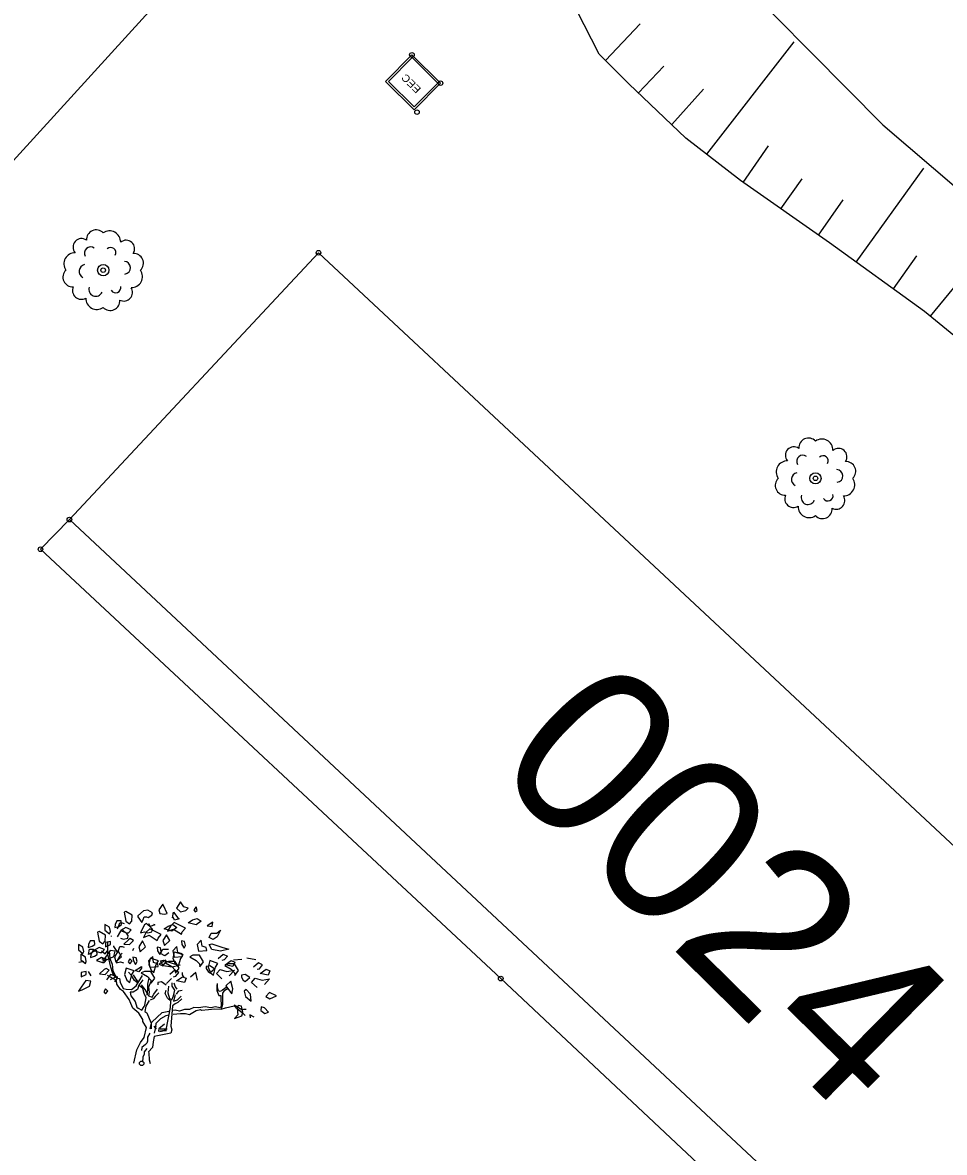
# Model space of a CAD drawing. Extents: x 344013 to 344423, y 298505 to 298795.
# Drawn here: x 344112.22 to 344132.25, y 298716.8 to 298741.36 of the extents above; entities that cross this region are included whole.
import ezdxf

# ---------------------------------------------------------------- set-up
doc = ezdxf.new("R2010")
doc.units = 0
for name, color, linetype in [('Default', 7, 'Continuous'), ('DH_CADRE -CARTOUCHE', 7, 'Continuous'), ('GO MUR EXTERIEUR', 7, 'Continuous'), ('PS_BOLT', 7, 'Continuous'), ('PS_CONST', 7, 'Continuous'), ('RES_ELECTRICITE', 7, 'Continuous'), ('TOPO_POINT', 7, 'Continuous'), ('TOPO_TALUS-TERRAIN NATUREL', 7, 'Continuous'), ('VOIRIE_BORDURE', 7, 'Continuous'), ('VOIRIE_ESPACE VERT', 7, 'Continuous')]:
    doc.layers.add(name, color=color, linetype=linetype)

# ---------------------------------------------------------------- blocks, each defined once
blk = doc.blocks.new('RES_ELECTRICITE')
at = {"layer": 'RES_ELECTRICITE'}
for points in [[(0, 0), (0, 1), (1, 1), (1, 0)], [(0.05, 0.05), (0.05, 0.95), (0.95, 0.95), (0.95, 0.05)]]:
    blk.add_lwpolyline(points, close=True, dxfattribs=at)
blk.add_text('EEC', height=0.2, dxfattribs=at).set_placement((0.237, 0.46))
blk = doc.blocks.new('POINT_DISPLAY')
at = {"layer": 'Default'}
blk.add_circle((0, 0), 0.05, dxfattribs=at)
blk = doc.blocks.new('ARB1')
at = {"layer": 'Default'}
blk.add_circle((0, 0), 0.122, dxfattribs=at)
for centre, radius, start, end in [((-0.153, 0.664), 0.211, 43.6925, 183.5969), ((0.139, 0.613), 0.241, 358.4583, 125.1928), ((-0.471, 0.503), 0.183, 53.9554, 222.2066), ((-0.276, 0.37), 0.134, 52.4396, 209.5496), ((0.164, 0.38), 0.112, 330.5895, 133.7127), ((0.501, 0.468), 0.183, 325.1444, 131.0175), ((-0.613, 0.139), 0.241, 88.4583, 215.1928), ((0.664, 0.153), 0.211, 313.6925, 93.5969), ((-0.373, -0.024), 0.149, 103.7092, 242.3465), ((0.458, 0.052), 0.137, 276.6214, 88.967), ((0.613, -0.139), 0.241, 268.4583, 35.1928), ((-0.664, -0.153), 0.211, 133.6925, 273.5969), ((-0.478, -0.443), 0.19, 155.2243, 300.9377), ((-0.163, -0.42), 0.148, 159.5371, 338.1663), ((0.271, -0.38), 0.112, 210.5895, 13.7127), ((0.448, -0.483), 0.188, 243.1323, 33.0297), ((-0.139, -0.613), 0.241, 178.4583, 305.1928), ((0.153, -0.664), 0.211, 223.6925, 3.5969)]:
    blk.add_arc(centre, radius, start, end, dxfattribs=at)
blk = doc.blocks.new('FLAMBOY')
at = {"layer": 'Default'}
for p, q in [((-0.832, 3.464), (-0.832, 3.442)), ((-0.238, 3.069), (-0.213, 3.132)), ((-1.57, 2.764), (-1.707, 2.742)), ((2.497, 2.813), (2.722, 2.832)), ((3.097, 2.813), (2.859, 2.854)), ((-1.371, 2.378), (-1.446, 2.497)), ((0.808, 2.303), (0.671, 2.171)), ((0.866, 1.688), (0.866, 1.688)), ((0.407, 0.927), (0.337, 1.011))]:
    blk.add_line(p, q, dxfattribs=at)
for points in [[(0.617, 4.053), (0.692, 4.072), (0.592, 4.288), (0.579, 4.328), (0.467, 4.172), (0.492, 4.072)], [(1.054, 4.113), (1.204, 4.15), (1.267, 4.213), (1.142, 4.25), (1.054, 4.388), (0.942, 4.213)], [(-0.471, 4.106), (-0.433, 3.866), (-0.333, 3.791), (-0.271, 3.866), (-0.258, 4.025), (-0.433, 4.122)], [(0.054, 4.141), (-0.108, 4.006), (-0.108, 3.985), (0.004, 3.825), (0.042, 3.906), (0.067, 3.985), (0.129, 3.985), (0.179, 3.966), (0.279, 4.025), (0.292, 4.085), (0.167, 4.163)], [(0.892, 3.891), (0.867, 3.95), (0.842, 3.95), (0.867, 4.106), (0.979, 3.95), (1.017, 3.928)], [(1.504, 4.15), (1.479, 4.25), (1.417, 4.172), (1.454, 4.113)], [(-0.846, 3.581), (-0.871, 3.697), (-0.996, 3.775), (-0.996, 3.622), (-0.871, 3.522)], [(-0.621, 3.722), (-0.546, 3.772), (-0.558, 3.872), (-0.671, 3.872), (-0.721, 3.772), (-0.733, 3.691)], [(-0.433, 3.691), (-0.571, 3.61), (-0.408, 3.55), (-0.358, 3.55), (-0.283, 3.631)], [(0.292, 3.644), (0.254, 3.685), (0.129, 3.803), (0.079, 3.763), (-0.008, 3.606), (-0.033, 3.547), (0.079, 3.569), (0.167, 3.547), (0.279, 3.569)], [(0.958, 3.693), (0.821, 3.593), (0.608, 3.653), (0.721, 3.731), (0.846, 3.768)], [(1.192, 3.669), (1.029, 3.75), (0.879, 3.825), (0.779, 3.731), (0.704, 3.591), (0.867, 3.65), (1.079, 3.51), (1.104, 3.572)], [(1.504, 3.938), (1.617, 3.863), (1.479, 3.763), (1.267, 3.822), (1.379, 3.9)], [(1.779, 3.738), (1.917, 3.716), (1.929, 3.838)], [(-1.195, 3.564), (-1.157, 3.324), (-1.057, 3.249), (-0.995, 3.324), (-0.982, 3.483), (-1.157, 3.58)], [(-0.308, 3.388), (-0.358, 3.36), (-0.483, 3.241), (-0.333, 3.225), (-0.221, 3.341)], [(0.533, 3.5), (0.371, 3.581), (0.221, 3.656), (0.121, 3.562), (0.046, 3.421), (0.208, 3.481), (0.421, 3.34), (0.446, 3.403)], [(0.767, 3.338), (0.679, 3.494), (0.579, 3.338), (0.617, 3.2)], [(1.829, 3.422), (1.892, 3.541), (2.042, 3.541), (2.142, 3.622), (2.054, 3.441), (1.942, 3.366)], [(-1.72, 3.08), (-1.595, 2.98), (-1.57, 3.039), (-1.595, 3.155), (-1.72, 3.233)], [(-1.345, 3.18), (-1.27, 3.23), (-1.282, 3.33), (-1.395, 3.33), (-1.445, 3.23), (-1.457, 3.149)], [(-1.421, 3.103), (-1.308, 3.103), (-1.296, 3.038), (-1.446, 2.953)], [(-1.132, 3.008), (-1.082, 3.008), (-1.007, 3.089), (-1.157, 3.149), (-1.295, 3.067)], [(-0.983, 3.285), (-0.983, 3.166), (-0.846, 3.225), (-0.846, 3.306)], [(0.108, 3.168), (0.021, 3.325), (-0.079, 3.168), (-0.042, 3.031)], [(0.508, 3.137), (0.421, 3.156), (0.433, 3.056), (0.496, 2.956), (0.533, 3.037)], [(1.108, 2.9), (1.096, 2.978), (0.983, 3.015), (0.958, 3.175), (0.846, 3.056), (0.883, 2.881)], [(1.167, 3.306), (1.079, 3.325), (1.092, 3.225), (1.154, 3.125), (1.192, 3.206)], [(1.767, 3.069), (1.754, 3.147), (1.642, 3.185), (1.617, 3.344), (1.504, 3.225), (1.542, 3.05)], [(1.829, 3.225), (1.904, 3.244), (2.204, 3.147), (2.367, 3.106), (2.142, 3.05), (1.904, 3.091)], [(-1.504, 2.768), (-1.529, 2.884), (-1.654, 2.962), (-1.654, 2.809), (-1.529, 2.709)], [(-1.392, 2.878), (-1.279, 2.909), (-1.204, 2.959), (-1.217, 3.059), (-1.329, 3.059), (-1.379, 2.959)], [(-1.092, 2.878), (-1.229, 2.796), (-1.067, 2.737), (-1.017, 2.737), (-0.942, 2.818)], [(-0.958, 2.81), (-0.758, 2.906), (-0.721, 3.047), (-0.858, 3.066), (-0.983, 2.888), (-1.058, 2.772)], [(-0.7, 2.76), (-0.55, 2.897), (-0.638, 3.053), (-0.738, 2.897)], [(-0.258, 2.775), (-0.321, 2.841), (-0.371, 2.756), (-0.321, 2.706)], [(-0.15, 2.866), (-0.238, 2.885), (-0.225, 2.785), (-0.163, 2.685), (-0.125, 2.766)], [(0.3, 2.903), (0.187, 2.785), (0.225, 2.61), (0.45, 2.628), (0.437, 2.707), (0.325, 2.744)], [(0.396, 2.684), (0.458, 2.784), (0.233, 2.859), (0.196, 2.684), (0.258, 2.528), (0.333, 2.468)], [(0.579, 2.653), (0.654, 2.753), (0.654, 2.8), (0.479, 2.694)], [(0.512, 2.785), (0.587, 2.803), (0.887, 2.707), (1.05, 2.666), (0.825, 2.61), (0.587, 2.65)], [(0.733, 2.768), (0.646, 2.728), (0.821, 2.628), (0.908, 2.531), (0.921, 2.453), (1.021, 2.587), (0.908, 2.768)], [(1.117, 2.953), (1.054, 2.853), (0.992, 2.638), (0.917, 2.697), (0.854, 2.853), (0.892, 3.028)], [(1.679, 2.756), (1.567, 2.938), (1.392, 2.938), (1.304, 2.897), (1.479, 2.797), (1.567, 2.7), (1.579, 2.622)], [(2.009, 2.616), (2.072, 2.716), (1.847, 2.791), (1.809, 2.616), (1.872, 2.46), (1.947, 2.4)], [(2.479, 2.635), (2.267, 2.678), (2.429, 2.794), (2.529, 2.753)], [(-1.642, 2.471), (-1.642, 2.353), (-1.504, 2.412), (-1.504, 2.493)], [(-0.967, 2.574), (-1.017, 2.546), (-1.142, 2.428), (-0.992, 2.412), (-0.879, 2.528)], [(-0.263, 2.413), (-0.2, 2.513), (-0.425, 2.588), (-0.463, 2.413), (-0.4, 2.257), (-0.325, 2.197)], [(-0.079, 2.484), (-0.179, 2.525), (-0.004, 2.631), (-0.004, 2.584)], [(0.075, 2.497), (-0.013, 2.457), (0.162, 2.357), (0.25, 2.26), (0.262, 2.182), (0.362, 2.316), (0.25, 2.497)], [(1.804, 2.497), (1.854, 2.46), (1.979, 2.569), (1.854, 2.653), (1.754, 2.635), (1.754, 2.575)], [(2.522, 2.7), (2.347, 2.7), (2.259, 2.66), (2.434, 2.56), (2.522, 2.463), (2.534, 2.385), (2.634, 2.519)], [(3.484, 2.516), (3.434, 2.397), (3.222, 2.441), (3.384, 2.557)], [(-1.617, 1.996), (-1.417, 2.093), (-1.379, 2.234), (-1.517, 2.253), (-1.642, 2.074), (-1.717, 1.959)], [(1.112, 2.353), (1.212, 2.313), (1.162, 2.194), (0.95, 2.238)], [(2.284, 2.104), (2.359, 2.007), (2.447, 1.888), (2.472, 2.025), (2.422, 2.235)], [(2.759, 2.26), (2.809, 2.222), (2.934, 2.332), (2.809, 2.416), (2.709, 2.397), (2.709, 2.338)], [(-0.917, 1.962), (-0.979, 2.028), (-1.029, 1.943), (-0.979, 1.893)], [(2.834, 2.01), (2.784, 1.957), (2.822, 1.813), (2.972, 1.688), (2.959, 1.882)], [(3.659, 1.835), (3.472, 1.925), (3.372, 1.819), (3.484, 1.75)], [(2.522, 1.216), (2.722, 1.294), (2.747, 1.394), (2.709, 1.55), (2.622, 1.569), (2.597, 1.491), (2.609, 1.316)], [(3.334, 1.51), (3.247, 1.532), (3.234, 1.432), (3.347, 1.354), (3.447, 1.394)]]:
    blk.add_lwpolyline(points, close=True, dxfattribs=at)
for points in [[(-0.654, 3.656), (-0.617, 3.737), (-0.592, 3.815), (-0.529, 3.815), (-0.479, 3.796)], [(0.321, 3.781), (0.358, 3.759), (0.233, 3.721), (0.208, 3.781), (0.183, 3.781)], [(-0.579, 3.4), (-0.492, 3.378), (-0.379, 3.4), (-0.367, 3.475), (-0.404, 3.515), (-0.529, 3.634), (-0.579, 3.593), (-0.667, 3.437)], [(-0.719, 2.357), (-0.785, 2.441), (-0.834, 2.61), (-0.916, 2.965), (-0.916, 3.15), (-0.916, 3.302)], [(-0.767, 3.193), (-0.767, 3.171), (-0.654, 3.012), (-0.617, 3.093), (-0.592, 3.171), (-0.529, 3.171), (-0.479, 3.153)], [(0.737, 3), (0.625, 2.925), (0.512, 2.982), (0.575, 3.1), (0.725, 3.1)], [(-1.092, 3.053), (-0.992, 2.978), (-0.929, 3.053)], [(-0.945, 2.799), (-1.032, 2.846), (-1.082, 2.817)], [(-0.883, 3.049), (-0.867, 2.846), (-0.801, 2.694), (-0.785, 2.509), (-0.686, 2.323), (-0.604, 2.306), (-0.588, 2.205), (-0.506, 2.036), (-0.424, 2.019), (-0.276, 2.002), (-0.145, 2.103), (-0.079, 2.221), (0.02, 2.39)], [(-0.529, 2.99), (-0.579, 2.949), (-0.667, 2.793), (-0.692, 2.734), (-0.579, 2.756), (-0.492, 2.734)], [(2.079, 2.85), (2.217, 2.969), (2.329, 2.91), (2.242, 2.81), (2.179, 2.794)], [(-0.112, 2.188), (-0.194, 2.255), (-0.276, 2.39), (-0.358, 2.475)], [(0.862, 2.353), (0.925, 2.369), (1.012, 2.469), (0.9, 2.528), (0.762, 2.41)], [(1.096, 2.465), (1.096, 2.406), (1.146, 2.328)], [(1.517, 2.263), (1.467, 2.472), (1.329, 2.341)], [(2.179, 2.3), (2.029, 2.438), (2.129, 2.553), (2.317, 2.497), (2.517, 2.535), (2.379, 2.378)], [(3.134, 2.557), (3.197, 2.572), (3.284, 2.672), (3.172, 2.732), (3.034, 2.613)], [(-0.846, 2.281), (-0.683, 2.363), (-0.846, 2.413), (-0.958, 2.266)], [(-0.21, 0.009), (-0.128, 0.364), (-0.03, 0.566), (0.069, 0.701), (0.134, 0.972), (0.036, 1.141), (0.036, 1.191), (-0.079, 1.36), (-0.243, 1.495), (-0.292, 1.63), (-0.341, 1.732), (-0.489, 1.951), (-0.571, 2.002), (-0.67, 2.154), (-0.686, 2.255), (-0.932, 2.39)], [(-0.663, 2.36), (-0.663, 2.313), (-0.738, 2.213)], [(0.036, 2.272), (-0.079, 2.12), (-0.112, 2.002), (-0.227, 1.934), (-0.309, 1.934), (-0.292, 1.833), (-0.177, 1.681), (-0.128, 1.529), (-0.095, 1.495), (0.003, 1.445), (0.069, 1.546), (0.085, 1.58), (0.118, 1.782), (0.069, 1.901), (0.036, 2.036), (-0.062, 2.103)], [(-0.227, 2.407), (-0.161, 2.289), (-0.095, 2.205)], [(-0.013, 2.137), (0.085, 2.002), (0.151, 1.901), (0.151, 1.85), (0.167, 2.002), (0.167, 2.154), (0.2, 2.323)], [(0.249, 2.221), (0.184, 2.069), (0.2, 1.934), (0.184, 1.833), (0.282, 1.799), (0.331, 1.884), (0.43, 2.019)], [(0.662, 2.128), (0.537, 2.213), (0.437, 2.194), (0.437, 2.135)], [(0.725, 2.099), (0.713, 1.918), (0.76, 1.761), (0.819, 1.724), (0.866, 1.833), (0.901, 1.99), (0.83, 2.099), (0.83, 2.184)], [(0.877, 2.184), (0.912, 2.075), (0.959, 2.015)], [(2.298, 2.063), (2.193, 1.99), (2.134, 1.954), (2.087, 1.966), (2.063, 2.075), (2.063, 2.172)], [(3.134, 2.063), (2.984, 2.2), (3.084, 2.316), (3.272, 2.26), (3.472, 2.297), (3.334, 2.141)], [(0.463, 1.917), (0.364, 1.816), (0.315, 1.749), (0.233, 1.715)], [(0.619, 1.06), (0.466, 0.939), (0.454, 0.878), (0.666, 0.915), (0.783, 1.519), (0.795, 1.688), (0.701, 1.773), (0.642, 1.894), (0.666, 1.99)], [(2.04, 2.135), (2.04, 1.978), (2.099, 1.845), (2.146, 1.845), (2.146, 1.712), (2.157, 1.628), (2.157, 1.543), (2.122, 1.507), (2.005, 1.531), (1.876, 1.507), (1.723, 1.531), (1.547, 1.507), (1.418, 1.519), (1.3, 1.459), (1.159, 1.459), (1.03, 1.422), (0.912, 1.446), (0.819, 1.434)], [(0.912, 1.857), (0.866, 1.688), (0.971, 1.724), (1.077, 1.821)], [(0.948, 1.882), (1.006, 1.966), (1.1, 1.99)], [(2.169, 1.483), (2.204, 1.604), (2.204, 1.797), (2.204, 1.906), (2.263, 1.99), (2.345, 2.039)], [(0.208, 1.712), (0.114, 1.555), (0.09, 1.41), (0.137, 1.374), (0.208, 1.217), (0.255, 1.096), (0.255, 0.939), (0.231, 0.951), (0.278, 1.12), (0.56, 1.386), (0.736, 1.422)], [(1.089, 1.749), (0.983, 1.652), (0.912, 1.616), (0.842, 1.567), (0.795, 1.011), (0.819, 0.915), (0.795, 0.818), (0.337, 0.733), (0.313, 0.588), (0.29, 0.431), (0.184, 0.31), (0.196, 0.274), (0.208, 0.093), (0.231, -0.001)], [(0.854, 1.338), (1.053, 1.35), (1.194, 1.35), (1.3, 1.326), (1.476, 1.434), (1.594, 1.459), (1.629, 1.446), (1.817, 1.459), (1.981, 1.483), (2.157, 1.471), (2.275, 1.507), (2.51, 1.567), (2.557, 1.519), (2.733, 1.386), (2.815, 1.301)], [(2.51, 1.592), (2.721, 1.459), (2.768, 1.471), (2.803, 1.471), (2.839, 1.471)], [(0.384, 0.975), (0.396, 1.096), (0.525, 1.217), (0.666, 1.301), (0.736, 1.314)], [(3.059, 1.257), (2.934, 1.316), (2.947, 1.235)], [(0.349, 0.818), (0.372, 0.939), (0.396, 1.011)], [(0.501, 0.939), (0.607, 0.939), (0.689, 0.939)], [(0.22, 0.818), (0.161, 0.709), (0.161, 0.6), (0.137, 0.552), (0.102, 0.516), (0.008, 0.431), (-0.004, 0.347)], [(0.49, 0.866), (0.619, 0.891), (0.678, 0.891)], [(0.137, 0.407), (0.067, 0.31), (0.067, 0.25), (0.032, 0.165), (0.02, 0.032)]]:
    blk.add_lwpolyline(points, dxfattribs=at)

msp = doc.modelspace()

# ---------------------------------------------------------------- linework, layer by layer
at = {"layer": 'DH_CADRE -CARTOUCHE'}
msp.add_lwpolyline([(344136.362, 298708.941), (344141.75, 298714.784), (344118.651, 298736.353), (344113.24, 298730.553)], close=True, dxfattribs=at)
at = {"layer": 'GO MUR EXTERIEUR'}
msp.add_lwpolyline([(344118.651, 298736.353), (344141.75, 298714.784), (344136.362, 298708.941), (344113.24, 298730.553)], close=True, dxfattribs=at)
at = {"layer": 'PS_BOLT'}
msp.add_lwpolyline([(344136.362, 298708.941), (344135.692, 298708.293), (344122.611, 298720.578), (344112.611, 298729.909), (344113.24, 298730.553)], dxfattribs=at)
at = {"layer": 'TOPO_TALUS-TERRAIN NATUREL'}
for p, q in [((344124.89, 298740.533), (344125.639, 298741.326)), ((344127.088, 298738.494), (344128.986, 298740.937)), ((344125.602, 298739.831), (344126.154, 298740.41)), ((344126.326, 298739.14), (344127.014, 298739.909)), ((344127.88, 298737.883), (344128.43, 298738.677)), ((344130.331, 298736.152), (344131.804, 298738.193)), ((344128.698, 298737.308), (344129.158, 298737.963)), ((344129.517, 298736.734), (344130.049, 298737.501)), ((344131.142, 298735.567), (344131.649, 298736.285)), ((344131.947, 298734.973), (344132.453, 298735.593))]:
    msp.add_line(p, q, dxfattribs=at)
for points in [[(344146.792, 298719.679), (344146.928, 298720.992), (344146.442, 298722.409), (344144.219, 298724.371), (344141.652, 298726.758), (344138.951, 298729.169), (344136.242, 298731.476), (344134.201, 298733.13), (344131.821, 298735.077), (344129.756, 298736.567), (344127.823, 298737.923), (344126.636, 298738.844), (344125.396, 298740.027), (344124.752, 298740.672), (344124.255, 298741.632), (344124.332, 298743.426), (344124.573, 298745.693), (344123.844, 298747.78), (344124.808, 298750.28), (344127.362, 298753.061), (344130.348, 298755.864)], [(344130.348, 298755.864), (344129.139, 298752.757), (344128.047, 298749.375), (344126.893, 298746.388), (344126.71, 298744.759), (344127.026, 298743.068), (344130.916, 298739.136), (344135.968, 298734.808), (344138.904, 298732.255), (344141.857, 298729.875), (344143.823, 298728.108), (344146.055, 298726.342), (344147.327, 298725.192), (344148.161, 298724.497), (344148.568, 298723.821), (344148.724, 298723.034), (344148.613, 298722.231), (344148.361, 298721.682), (344147.974, 298721.092), (344146.792, 298719.679)]]:
    msp.add_lwpolyline(points, dxfattribs=at)
at = {"layer": 'VOIRIE_BORDURE'}
msp.add_lwpolyline([(344135.251, 298763.339), (344119.175, 298746.216), (344104.333, 298729.921), (344103.629, 298728.425), (344103.178, 298726.908), (344102.994, 298725.349), (344103.009, 298724.152), (344103.293, 298722.366), (344103.622, 298721.156), (344104.336, 298719.642), (344105.154, 298718.475), (344128.542, 298697.099), (344156.76, 298672.229)], dxfattribs=at)

# ---------------------------------------------------------------- block references
at = {"layer": 'RES_ELECTRICITE', "xscale": 0.8734508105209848, "yscale": 0.8114148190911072, "rotation": 135.23034408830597}
msp.add_blockref('RES_ELECTRICITE', (344121.302, 298740.039), dxfattribs=at)
at = {"layer": 'TOPO_POINT'}
for p in [(344120.682, 298740.654), (344121.302, 298740.039), (344120.791, 298739.409), (344118.651, 298736.353), (344113.973, 298735.975), (344129.45, 298731.45), (344113.24, 298730.553), (344112.611, 298729.909), (344122.611, 298720.578), (344114.809, 298718.735)]:
    msp.add_blockref('POINT_DISPLAY', p, dxfattribs=at)
at = {"layer": 'VOIRIE_ESPACE VERT'}
for p in [(344113.973, 298735.975), (344129.45, 298731.45)]:
    msp.add_blockref('ARB1', p, dxfattribs=at)
at = {"layer": 'VOIRIE_ESPACE VERT', "xscale": 0.8, "yscale": 0.8000000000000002}
msp.add_blockref('FLAMBOY', (344114.809, 298718.735), dxfattribs=at)

# ---------------------------------------------------------------- texts
at = {"layer": 'PS_CONST'}
msp.add_text('0024', height=3.662, rotation=315.3665, dxfattribs=at).set_placement((344122.359, 298725.158))

doc.saveas('drawing.dxf')
